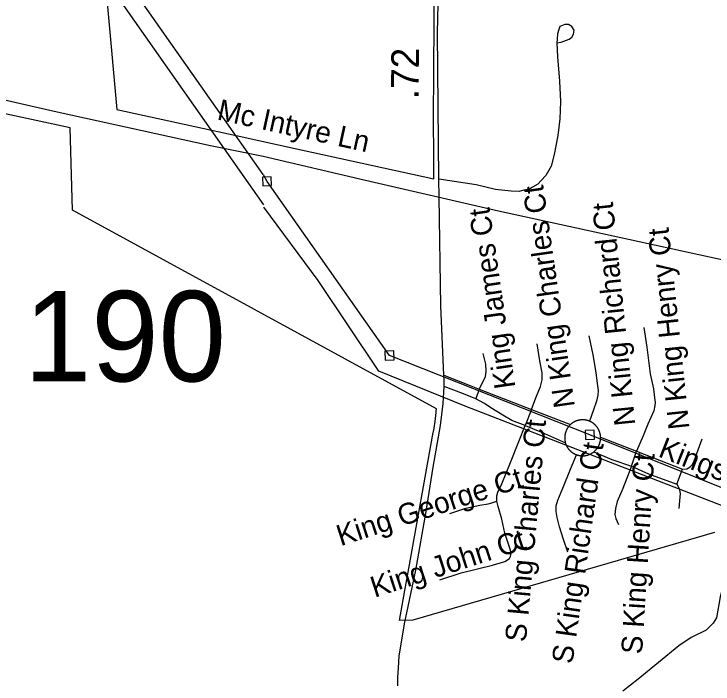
# Model space of a CAD drawing. Extents: x 2220236 to 2384410, y 720751 to 894131.
# Drawn here: x 2331894 to 2335062, y 803394 to 806430 of the extents above; entities that cross this region are included whole.
import ezdxf

# ---------------------------------------------------------------- set-up
doc = ezdxf.new("R2010")
doc.units = 0
for name, color, linetype in [('Exist Boundary Political City Limit New', 7, 'Continuous'), ('Exist Railroad Mainline', 7, 'Continuous'), ('Exist Road Non-System Type 51', 7, 'Continuous'), ('Exist Road Non-System Type 51 Label', 7, 'Continuous'), ('Exist Road Secondary Mileage Hundredths English Label', 7, 'Continuous'), ('Exist Road Secondary Structure Standard Bridge Number Label', 7, 'Continuous'), ('Exist Road Secondary Type 51 Attributed', 7, 'Continuous'), ('Exist Utilities Electrical Transmission Line', 7, 'Continuous'), ('Map Preparation Boundary City Limit Buffer Line', 7, 'Continuous')]:
    doc.layers.add(name, color=color, linetype=linetype)

msp = doc.modelspace()

# ---------------------------------------------------------------- linework, layer by layer
at = {"layer": 'Exist Boundary Political City Limit New'}
for points in [[(2332281.8, 806865), (2332360.8, 805996.9), (2332900.8, 805878.8), (2333196.5, 805814.2), (2333797.8, 805683.1), (2333796.8, 805814.8), (2333796, 805922.6), (2333796.2, 805950.8), (2333797.2, 806173.8), (2333798.2, 806391.2), (2333799.2, 806548.3)], [(2335069, 804079.9), (2333701.8, 803683), (2333640.8, 803681.5), (2333665.2, 803818.2), (2333683.2, 803917.9), (2333794.8, 804533.2), (2333795.5, 804537.2), (2333796, 804540.6), (2333796.8, 804544.1), (2333797.2, 804547.5), (2333798, 804550.9), (2333798.5, 804554.4), (2333799, 804557.9), (2333799.8, 804561.3), (2333800.2, 804564.8), (2333800.8, 804568.2), (2333801.2, 804571.7), (2333801.8, 804575.1), (2333802.2, 804578.6), (2333802.8, 804582.1), (2333803.2, 804585.6), (2333803.8, 804589), (2333804.2, 804592.5), (2333804.5, 804595.9), (2333805, 804599.4), (2333805.2, 804602.9), (2333805.8, 804606.4), (2333806, 804609.9), (2333806.5, 804613.4), (2333806.8, 804616.8), (2333807.2, 804620.3), (2333807.5, 804623.8), (2333807.8, 804627.3), (2333808, 804630.8), (2333808.2, 804634.2), (2333808.5, 804637.8), (2333808.8, 804640.6), (2332160.2, 805540.4), (2332148.5, 805913.9), (2331208.2, 806116.5)]]:
    msp.add_lwpolyline(points, dxfattribs=at)
at = {"layer": 'Exist Railroad Mainline'}
msp.add_lwpolyline([(2331380.2, 806148.5), (2332089.7, 805986.2), (2332785.1, 805833.7), (2333023.7, 805785.1), (2333486.9, 805676.6), (2334090.2, 805538), (2335080.6, 805321.9), (2335954.5, 805132.5), (2336758.3, 804964.2), (2337494, 804803.2), (2338191.7, 804647.6), (2339171.9, 804437.5), (2339987.8, 804257.3), (2340853.6, 804069.8), (2341802, 803859.4), (2342517.6, 803703.9), (2343209.2, 803550.3), (2344249.4, 803324.9), (2344734.6, 803222.8), (2345460.4, 803059.6)], dxfattribs=at)
at = {"layer": 'Exist Road Non-System Type 51'}
for p, q in [((2334002.5, 804730.4), (2333987.1, 804685.9)), ((2334002.5, 804730.4), (2334240.2, 804638)), ((2334240.2, 804638), (2334211.5, 804564.7)), ((2334240.2, 804638), (2334416.5, 804569.9)), ((2334552.8, 804513), (2334715.7, 804449.6)), ((2334693, 804380.4), (2334715.7, 804449.6)), ((2334715.7, 804449.6), (2334923.8, 804367.5)), ((2334898.1, 804300.1), (2334923.8, 804367.5))]:
    msp.add_line(p, q, dxfattribs=at)
for points in [[(2334354.3, 806298.9), (2334374.9, 806302.4), (2334411, 806316.1), (2334423.1, 806324.7), (2334430, 806338.5), (2334433.4, 806355.7), (2334423.1, 806372.9), (2334407.6, 806381.5), (2334390.4, 806381.5), (2334368, 806372.9), (2334362.9, 806359.2), (2334357.7, 806340.2), (2334356, 806316.1), (2334354.3, 806298.9)], [(2334354.3, 806298.9), (2334357.7, 806235.2), (2334366.3, 806125.1), (2334371.5, 806033.9), (2334368, 805954.7), (2334359.4, 805878.9), (2334342.2, 805792.9), (2334328.5, 805739.5), (2334304.4, 805698.2), (2334283.8, 805675.8), (2334268.3, 805658.6), (2334244.2, 805644.9), (2334230.4, 805636.3), (2334204.6, 805631.1), (2334184, 805625.9), (2334147.9, 805627.6), (2334077.3, 805634.5), (2333989.6, 805655.2), (2333819.3, 805681)], [(2334748.7, 805009.4), (2334762.2, 804920), (2334776.9, 804798.7), (2334792.8, 804731.4), (2334797.7, 804690.9), (2334800.1, 804670.1), (2334798.9, 804655.4), (2334794, 804632.1), (2334767.1, 804572.1), (2334746.3, 804518.2), (2334715.7, 804449.6)], [(2334500.2, 804971.5), (2334517.3, 804885.7), (2334530.8, 804806.1), (2334538.1, 804755.9), (2334541.8, 804724), (2334540.6, 804703.2), (2334534.5, 804676.2), (2334521, 804637), (2334502.4, 804585)], [(2334240.2, 804638), (2334259, 804691.1), (2334281.3, 804742.4), (2334288.1, 804771.5), (2334288.1, 804804), (2334277.8, 804858.8), (2334265.9, 804935.8)], [(2334002.5, 804730.4), (2334031.5, 804785.2), (2334035, 804810.9), (2334033.3, 804843.4), (2334021.3, 804891.3)], [(2333842.7, 804793.4), (2333958, 804747.6), (2334002.5, 804730.4)], [(2333987.1, 804685.9), (2333932.3, 804708.2), (2333843.5, 804741.3)], [(2334211.5, 804564.7), (2334151.3, 804588.4), (2334110.2, 804612.3), (2334055.5, 804644.9), (2334026.4, 804665.4), (2333987.1, 804685.9)], [(2334502.4, 804585), (2334501.1, 804585.5), (2334499.8, 804586), (2334498.5, 804586.5), (2334497.1, 804587), (2334495.8, 804587.4), (2334494.4, 804587.8), (2334493, 804588.2), (2334491.7, 804588.6), (2334490.3, 804588.9), (2334488.9, 804589.2), (2334487.5, 804589.5), (2334486.1, 804589.8), (2334484.8, 804590), (2334483.4, 804590.3), (2334482, 804590.5), (2334480.5, 804590.6), (2334479.1, 804590.8), (2334477.7, 804590.9), (2334476.3, 804591), (2334474.9, 804591.1), (2334473.5, 804591.1), (2334472.1, 804591.1), (2334470.6, 804591.1), (2334469.2, 804591.1), (2334467.8, 804591.1), (2334466.4, 804591), (2334465, 804590.9), (2334463.6, 804590.8), (2334462.2, 804590.6), (2334460.8, 804590.4), (2334459.4, 804590.2), (2334458, 804590), (2334456.6, 804589.8), (2334455.2, 804589.5), (2334453.8, 804589.2), (2334452.4, 804588.9), (2334451, 804588.6), (2334449.7, 804588.2), (2334448.3, 804587.8), (2334447, 804587.4), (2334445.6, 804587), (2334444.3, 804586.5), (2334442.9, 804586), (2334441.6, 804585.5), (2334440.3, 804585), (2334439, 804584.4), (2334437.7, 804583.9), (2334436.4, 804583.3), (2334435.1, 804582.6), (2334433.9, 804582), (2334432.6, 804581.3), (2334431.4, 804580.7), (2334430.1, 804580), (2334428.9, 804579.2), (2334427.7, 804578.5), (2334426.5, 804577.7), (2334425.4, 804576.9), (2334424.2, 804576.1), (2334423.1, 804575.3), (2334421.9, 804574.4), (2334420.8, 804573.6), (2334419.7, 804572.7), (2334418.6, 804571.8), (2334417.5, 804570.9), (2334416.5, 804569.9)], [(2334552.8, 804513), (2334552.8, 804514.4), (2334552.7, 804515.8), (2334552.6, 804517.2), (2334552.4, 804518.6), (2334552.2, 804520), (2334552, 804521.4), (2334551.8, 804522.8), (2334551.6, 804524.2), (2334551.3, 804525.6), (2334551, 804526.9), (2334550.7, 804528.3), (2334550.4, 804529.7), (2334550, 804531), (2334549.7, 804532.4), (2334549.3, 804533.7), (2334548.8, 804535.1), (2334548.4, 804536.4), (2334547.9, 804537.7), (2334547.4, 804539), (2334546.9, 804540.4), (2334546.3, 804541.7), (2334545.8, 804542.9), (2334545.2, 804544.2), (2334544.6, 804545.5), (2334544, 804546.7), (2334543.3, 804548), (2334542.6, 804549.2), (2334541.9, 804550.4), (2334541.2, 804551.7), (2334540.5, 804552.9), (2334539.7, 804554), (2334539, 804555.2), (2334538.2, 804556.4), (2334537.3, 804557.5), (2334536.5, 804558.6), (2334535.6, 804559.8), (2334534.8, 804560.9), (2334533.9, 804562), (2334533, 804563), (2334532, 804564.1), (2334531.1, 804565.1), (2334530.1, 804566.1), (2334529.1, 804567.1), (2334528.1, 804568.1), (2334527.1, 804569.1), (2334526.1, 804570.1), (2334525, 804571), (2334524, 804571.9), (2334522.9, 804572.8), (2334521.8, 804573.7), (2334520.7, 804574.5), (2334519.5, 804575.4), (2334518.4, 804576.2), (2334517.3, 804577), (2334516.1, 804577.8), (2334514.9, 804578.5), (2334513.7, 804579.3), (2334512.5, 804580), (2334511.3, 804580.7), (2334510, 804581.4), (2334508.8, 804582), (2334507.5, 804582.7), (2334506.3, 804583.3), (2334505, 804583.9), (2334503.7, 804584.5), (2334502.4, 804585)], [(2334082.1, 804222.4), (2334082.7, 804246.2), (2334087.6, 804263.4), (2334104.7, 804301.4), (2334143.9, 804398.1), (2334181.9, 804492.5), (2334211.5, 804564.7)], [(2334211.5, 804564.7), (2334284.9, 804535.8), (2334393.2, 804486.8)], [(2334416.5, 804569.9), (2334415.4, 804568.9), (2334414.4, 804567.9), (2334413.4, 804566.8), (2334412.4, 804565.7), (2334411.4, 804564.7), (2334410.5, 804563.5), (2334409.5, 804562.4), (2334408.6, 804561.3), (2334407.7, 804560.1), (2334406.8, 804559), (2334406, 804557.8), (2334405.1, 804556.6), (2334404.3, 804555.4), (2334403.5, 804554.2), (2334402.7, 804552.9), (2334402, 804551.7), (2334401.2, 804550.4), (2334400.5, 804549.1), (2334399.9, 804547.8), (2334399.2, 804546.5), (2334398.5, 804545.2), (2334397.9, 804543.9), (2334397.3, 804542.6), (2334396.8, 804541.2), (2334396.2, 804539.9), (2334395.7, 804538.5), (2334395.2, 804537.1), (2334394.7, 804535.8), (2334394.2, 804534.4), (2334393.8, 804533), (2334393.4, 804531.6), (2334393, 804530.2), (2334392.7, 804528.7), (2334392.3, 804527.3), (2334392, 804525.9), (2334391.7, 804524.5), (2334391.5, 804523), (2334391.3, 804521.6), (2334391, 804520.1), (2334390.9, 804518.7), (2334390.7, 804517.2), (2334390.6, 804515.8), (2334390.5, 804514.3), (2334390.4, 804512.9), (2334390.3, 804511.4), (2334390.3, 804509.9), (2334390.3, 804508.5), (2334390.3, 804507), (2334390.3, 804505.6), (2334390.4, 804504.1), (2334390.5, 804502.6), (2334390.6, 804501.2), (2334390.8, 804499.7), (2334390.9, 804498.3), (2334391.1, 804496.8), (2334391.4, 804495.4), (2334391.6, 804494), (2334391.9, 804492.5), (2334392.2, 804491.1), (2334392.5, 804489.7), (2334392.8, 804488.2), (2334393.2, 804486.8)], [(2334393.2, 804486.8), (2334393.6, 804485.5), (2334394, 804484.1), (2334394.5, 804482.8), (2334395, 804481.5), (2334395.5, 804480.2), (2334396, 804478.8), (2334396.5, 804477.5), (2334397.1, 804476.3), (2334397.7, 804475), (2334398.3, 804473.7), (2334398.9, 804472.4), (2334399.6, 804471.2), (2334400.3, 804470), (2334401, 804468.7), (2334401.7, 804467.5), (2334402.4, 804466.3), (2334403.2, 804465.1), (2334404, 804464), (2334404.8, 804462.8), (2334405.6, 804461.7), (2334406.4, 804460.5), (2334407.3, 804459.4), (2334408.2, 804458.3), (2334409.1, 804457.2), (2334410, 804456.1), (2334410.9, 804455.1), (2334411.9, 804454), (2334412.8, 804453), (2334413.8, 804452), (2334414.8, 804451), (2334415.9, 804450.1), (2334416.9, 804449.1), (2334418, 804448.2), (2334419, 804447.3), (2334420.1, 804446.4), (2334421.2, 804445.5), (2334422.3, 804444.6), (2334423.5, 804443.8), (2334424.6, 804443), (2334425.8, 804442.2), (2334427, 804441.4), (2334428.1, 804440.6), (2334429.3, 804439.9), (2334430.6, 804439.2), (2334431.8, 804438.5), (2334433, 804437.8), (2334434.3, 804437.1), (2334435.5, 804436.5), (2334436.8, 804435.9), (2334438.1, 804435.3), (2334439.4, 804434.7), (2334440.7, 804434.2), (2334442, 804433.7), (2334443.3, 804433.2)], [(2334522, 804445.8), (2334523.1, 804446.7), (2334524.2, 804447.6), (2334525.3, 804448.5), (2334526.4, 804449.5), (2334527.4, 804450.4), (2334528.4, 804451.4), (2334529.4, 804452.4), (2334530.4, 804453.4), (2334531.4, 804454.5), (2334532.3, 804455.5), (2334533.3, 804456.6), (2334534.2, 804457.7), (2334535.1, 804458.8), (2334536, 804459.9), (2334536.8, 804461.1), (2334537.7, 804462.2), (2334538.5, 804463.4), (2334539.3, 804464.5), (2334540.1, 804465.7), (2334540.8, 804466.9), (2334541.5, 804468.1), (2334542.3, 804469.4), (2334542.9, 804470.6), (2334543.6, 804471.9), (2334544.3, 804473.1), (2334544.9, 804474.4), (2334545.5, 804475.7), (2334546.1, 804477), (2334546.6, 804478.3), (2334547.2, 804479.6), (2334547.7, 804480.9), (2334548.2, 804482.3), (2334548.6, 804483.6), (2334549.1, 804485), (2334549.5, 804486.3), (2334549.9, 804487.7), (2334550.3, 804489.1), (2334550.6, 804490.4), (2334550.9, 804491.8), (2334551.2, 804493.2), (2334551.5, 804494.6), (2334551.8, 804496), (2334552, 804497.4), (2334552.2, 804498.8), (2334552.4, 804500.2), (2334552.5, 804501.6), (2334552.6, 804503.1), (2334552.7, 804504.5), (2334552.8, 804505.9), (2334552.9, 804507.3), (2334552.9, 804508.7), (2334552.9, 804510.2), (2334552.9, 804511.6), (2334552.8, 804513)], [(2334923.8, 804367.5), (2334943.4, 804368.7), (2334959.3, 804378.5), (2334967.8, 804387.1), (2334977.6, 804405.5), (2335013.1, 804504.7)], [(2334404.1, 803992), (2334384.5, 804049.6), (2334367.3, 804106), (2334356.3, 804148.8), (2334351.4, 804175.8), (2334351.4, 804201.5), (2334358.8, 804227.3), (2334382, 804281.2), (2334416.3, 804368.1), (2334443.3, 804433.2)], [(2334443.3, 804433.2), (2334444.6, 804432.7), (2334446, 804432.2), (2334447.3, 804431.8), (2334448.7, 804431.4), (2334450, 804431), (2334451.4, 804430.7), (2334452.8, 804430.3), (2334454.1, 804430), (2334455.5, 804429.7), (2334456.9, 804429.5), (2334458.3, 804429.2), (2334459.7, 804429), (2334461.1, 804428.8), (2334462.5, 804428.7), (2334463.9, 804428.5), (2334465.3, 804428.4), (2334466.7, 804428.3), (2334468.1, 804428.2), (2334469.5, 804428.2), (2334471, 804428.2), (2334472.4, 804428.2), (2334473.8, 804428.2), (2334475.2, 804428.2), (2334476.6, 804428.3), (2334478, 804428.4), (2334479.4, 804428.6), (2334480.8, 804428.7), (2334482.2, 804428.9), (2334483.6, 804429.1), (2334485, 804429.3), (2334486.4, 804429.6), (2334487.8, 804429.8), (2334489.2, 804430.1), (2334490.5, 804430.4), (2334491.9, 804430.8), (2334493.3, 804431.1), (2334494.6, 804431.5), (2334496, 804432), (2334497.3, 804432.4), (2334498.7, 804432.9), (2334500, 804433.3), (2334501.3, 804433.8), (2334502.6, 804434.4), (2334503.9, 804434.9), (2334505.2, 804435.5), (2334506.5, 804436.1), (2334507.8, 804436.7), (2334509, 804437.4), (2334510.3, 804438), (2334511.5, 804438.7), (2334512.7, 804439.4), (2334513.9, 804440.1), (2334515.1, 804440.9), (2334516.3, 804441.6), (2334517.5, 804442.4), (2334518.6, 804443.2), (2334519.8, 804444.1), (2334520.9, 804444.9), (2334522, 804445.8)], [(2334522, 804445.8), (2334604.2, 804411.6), (2334693, 804380.4)], [(2334693, 804380.4), (2334654.4, 804279.3), (2334628.7, 804220.5), (2334620.2, 804188.7), (2334617.7, 804162.9), (2334622.6, 804144.6), (2334633.6, 804116.4)], [(2334693, 804380.4), (2334769.5, 804346.7), (2334898.1, 804300.1)], [(2334898.1, 804300.1), (2334909.1, 804280.5), (2334914, 804257.3), (2334910.3, 804224.2), (2334907.9, 804189.9)], [(2333825, 803865.9), (2333921.7, 803897.7), (2334062.5, 803932), (2334118.8, 803949.2), (2334139.6, 803962.6), (2334144.5, 803971.2), (2334147, 803988.4), (2334140.9, 804010.4), (2334118.8, 804077.8), (2334105.4, 804140.3), (2334089.4, 804197.9), (2334082.1, 804222.4)], [(2333870.3, 804167.2), (2333942.5, 804190.5), (2334005, 804204), (2334044.1, 804210.1), (2334060.1, 804215), (2334082.1, 804222.4)], [(2335640.1, 804185), (2335600, 804180.6), (2335564.2, 804170.1), (2335546.3, 804158), (2335526.7, 804139.8), (2335489.2, 804097.3), (2335445.4, 804076.9), (2335355.9, 804043.8), (2335246.1, 804012.3), (2335164.7, 803967.4), (2335139.1, 803939.1), (2335119.7, 803892.9), (2335108.4, 803838.8), (2335095, 803788.6), (2335078, 803694.5), (2335062.4, 803670.3), (2335030.7, 803638), (2334963.2, 803605.2), (2334907.8, 803566.5), (2334723.6, 803416.3), (2334654.2, 803361.5)]]:
    msp.add_lwpolyline(points, dxfattribs=at)
at = {"layer": 'Exist Road Secondary Type 51 Attributed'}
for points in [[(2333820.8, 805599.9), (2333819.3, 805681), (2333814.2, 806343.7), (2333821, 806670.7), (2333826.2, 806829.1), (2333847.2, 807065.2)], [(2333634.6, 803385.9), (2333634.2, 803423.9), (2333637.2, 803467.5), (2333639.9, 803520.8), (2333664, 803666.9), (2333716, 803910), (2333762.6, 804175.9), (2333794, 804376.5), (2333826.7, 804564.8), (2333839.7, 804665.2), (2333843.5, 804741.3), (2333843.7, 804769.2), (2333842.7, 804793.4), (2333829.5, 805106.9), (2333820.8, 805599.9)]]:
    msp.add_lwpolyline(points, dxfattribs=at)
at = {"layer": 'Exist Utilities Electrical Transmission Line'}
for points in [[(2319853.3, 820695.9), (2326592.3, 814719.1), (2333025.8, 805564.5)], [(2333024.4, 805702.5), (2331824.6, 807406.8), (2329674.8, 810458.2), (2329041.4, 811359.1), (2328249.6, 812486.1), (2327790.8, 813138.8), (2326970.6, 814303.4), (2326633.7, 814783.6), (2326625.6, 814795.5), (2319961.3, 820697.1)], [(2333022, 805650.4), (2333061.9, 805652), (2333060.3, 805692), (2333020.3, 805690.4), (2333022, 805650.4)], [(2345020.4, 803226.3), (2344378.1, 802602.8), (2343567.7, 801835.2), (2342903.1, 801229.4), (2341981, 801590.2), (2340880.4, 802014.8), (2339974.4, 802379.8), (2338913.6, 802794.9), (2336720, 803652.3), (2335727.9, 804032.2), (2334504.4, 804523.2), (2333596.3, 804882.3), (2333041.1, 805671.2), (2333024.7, 805701.1)], [(2345128.8, 803203.5), (2344288.5, 802405.7), (2343608.3, 801777.6), (2342914.2, 801143.7), (2342458.1, 801324.1), (2341142.3, 801844), (2339390.6, 802528.8), (2337235.2, 803378.6), (2335128.1, 804193), (2333939.1, 804652.4), (2333547.2, 804811.7), (2333272.3, 805222.2), (2333026.4, 805555.2)], [(2333577.2, 804861.5), (2333617.1, 804863.2), (2333615.5, 804903.1), (2333575.5, 804901.5), (2333577.2, 804861.5)], [(2334485.2, 804502.4), (2334525.2, 804504.1), (2334523.5, 804544), (2334483.6, 804542.4), (2334485.2, 804502.4)]]:
    msp.add_lwpolyline(points, dxfattribs=at)
at = {"layer": 'Map Preparation Boundary City Limit Buffer Line'}
for points in [[(2332281.8, 806865), (2332360.8, 805996.9), (2332900.8, 805878.8), (2333196.5, 805814.2), (2333797.8, 805683.1), (2333796.8, 805814.8), (2333796, 805922.6), (2333796.2, 805950.8), (2333797.2, 806173.8), (2333798.2, 806391.2), (2333799.2, 806548.3)], [(2335069, 804079.9), (2333701.8, 803683), (2333640.8, 803681.5), (2333665.2, 803818.2), (2333683.2, 803917.9), (2333794.8, 804533.2), (2333795.5, 804537.2), (2333796, 804540.6), (2333796.8, 804544.1), (2333797.2, 804547.5), (2333798, 804550.9), (2333798.5, 804554.4), (2333799, 804557.9), (2333799.8, 804561.3), (2333800.2, 804564.8), (2333800.8, 804568.2), (2333801.2, 804571.7), (2333801.8, 804575.1), (2333802.2, 804578.6), (2333802.8, 804582.1), (2333803.2, 804585.6), (2333803.8, 804589), (2333804.2, 804592.5), (2333804.5, 804595.9), (2333805, 804599.4), (2333805.2, 804602.9), (2333805.8, 804606.4), (2333806, 804609.9), (2333806.5, 804613.4), (2333806.8, 804616.8), (2333807.2, 804620.3), (2333807.5, 804623.8), (2333807.8, 804627.3), (2333808, 804630.8), (2333808.2, 804634.2), (2333808.5, 804637.8), (2333808.8, 804640.6), (2332160.2, 805540.4), (2332148.5, 805913.9), (2331208.2, 806116.5)]]:
    msp.add_lwpolyline(points, dxfattribs=at)

# ---------------------------------------------------------------- texts
at = {"layer": 'Exist Road Non-System Type 51 Label'}
for s, rotation, p in [('Mc Intyre Ln', 347.6599, (2332810.9, 805952.2)), ('N King Charles Ct', 98.1696, (2334436.8, 804652.1)), ('N King Richard Ct', 95.7944, (2334710.8, 804568.6)), ('King James Ct', 98.2571, (2334167.4, 804738.6)), ('N King Henry Ct', 95.9624, (2334955.9, 804552.2)), ('S King Charles Ct', 84.7994, (2334214.4, 803581.9)), ('S King Richard Ct', 81.9413, (2334425.2, 803482.1)), ('Kingswood Dr', 338.5015, (2334809.4, 804426.5)), ('S King Henry Ct', 86.4292, (2334740.8, 803527.4)), ('King George Ct', 17.9375, (2333374.6, 804018.4)), ('King John Ct', 17.9375, (2333528.6, 803784.7))]:
    msp.add_text(s, height=95, rotation=rotation, dxfattribs=at).set_placement(p)
at = {"layer": 'Exist Road Secondary Mileage Hundredths English Label'}
msp.add_text('.72', height=125, rotation=89.502, dxfattribs=at).set_placement((2333727.8, 806043.3))
at = {"layer": 'Exist Road Secondary Structure Standard Bridge Number Label'}
msp.add_text('190', height=410.1, dxfattribs=at).set_placement((2331940, 804765.1))

doc.saveas('drawing.dxf')
